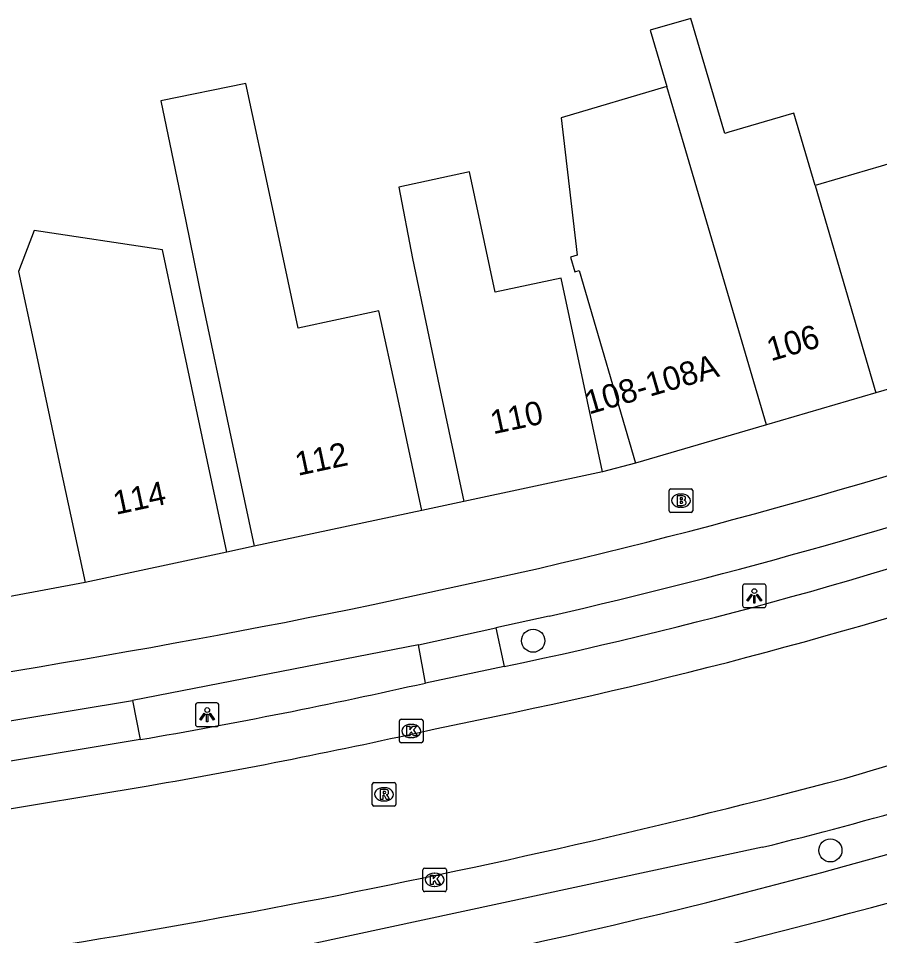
# Model space of a CAD drawing. Extents: x 158087 to 159494, y 382905 to 383981.
# Drawn here: x 158732.4 to 158768.84, y 383141.22 to 383180.03 of the extents above; entities that cross this region are included whole.
import ezdxf

# ---------------------------------------------------------------- set-up
doc = ezdxf.new("R2010")
doc.units = 0
for name, color, linetype in [('IMGEO_Boom', 7, 'Continuous'), ('IMGEO_Brandkraan', 7, 'Continuous'), ('IMGEO_Fietspad_gesloten', 7, 'Continuous'), ('IMGEO_Kolk', 7, 'Continuous'), ('IMGEO_Lichtpunt', 7, 'Continuous'), ('IMGEO_Pand', 7, 'Continuous'), ('IMGEO_Pand_nummerreeks', 7, 'Continuous'), ('IMGEO_Parkeervlak_open', 7, 'Continuous'), ('IMGEO_Rijbaan_lokaal_gesloten', 7, 'Continuous'), ('IMGEO_Rioolput', 7, 'Continuous'), ('IMGEO_Voetpad_open', 7, 'Continuous')]:
    doc.layers.add(name, color=color, linetype=linetype)

msp = doc.modelspace()

# ---------------------------------------------------------------- linework, layer by layer
at = {"layer": 'IMGEO_Boom'}
for centre in [(158754.184, 383153.703), (158766.759, 383144.832)]:
    msp.add_circle(centre, 0.489, dxfattribs=at)
at = {"layer": 'IMGEO_Brandkraan'}
for p, q in [((158759.935, 383159.202), (158759.935, 383160.054)), ((158760.01, 383160.128), (158760.862, 383160.128)), ((158760.936, 383160.054), (158760.936, 383159.202)), ((158760.423, 383159.908), (158760.448, 383159.908)), ((158760.446, 383159.348), (158760.421, 383159.348)), ((158760.862, 383159.128), (158760.01, 383159.128))]:
    msp.add_line(p, q, dxfattribs=at)
for points in [[(158759.935, 383159.202), (158759.935, 383160.054)], [(158760.01, 383160.128), (158760.862, 383160.128)], [(158760.936, 383160.054), (158760.936, 383159.202)], [(158760.283, 383159.828), (158760.283, 383159.428), (158760.496, 383159.428)], [(158760.514, 383159.828), (158760.283, 383159.828)], [(158760.462, 383159.747), (158760.408, 383159.747), (158760.408, 383159.671)], [(158760.408, 383159.671), (158760.461, 383159.671)], [(158760.47, 383159.595), (158760.408, 383159.595), (158760.408, 383159.514)], [(158760.408, 383159.514), (158760.47, 383159.514)], [(158760.862, 383159.128), (158760.01, 383159.128)]]:
    msp.add_lwpolyline(points, dxfattribs=at)
for centre, radius, start, end in [((158760.012, 383160.052), 0.0765, 91.552, 178.448), ((158760.012, 383160.052), 0.0765, 91.552, 178.448), ((158760.86, 383160.052), 0.0765, 1.552, 88.448), ((158760.86, 383160.052), 0.0765, 1.552, 88.448), ((158760.463, 383159.709), 0.0379, 267.8285, 90.9355), ((158760.518, 383159.683), 0.145, 59.4692, 91.5367), ((158760.543, 383159.73), 0.0922, 285.5137, 58.1501), ((158760.548, 383159.538), 0.105, 301.3115, 78.989), ((158760.471, 383159.554), 0.0404, 269.8759, 90.5077), ((158760.502, 383159.679), 0.251, 268.6676, 293.5347), ((158760.012, 383159.204), 0.0765, 181.552, 268.448), ((158760.012, 383159.204), 0.0765, 181.552, 268.448), ((158760.86, 383159.204), 0.0765, 271.552, 358.448), ((158760.86, 383159.204), 0.0765, 271.552, 358.448)]:
    msp.add_arc(centre, radius, start, end, dxfattribs=at)
for centre, major_axis, ratio, start_param, end_param in [((158760.422, 383159.628), (-0.387, 0.002), 0.722429, 4.712389, 7.853982), ((158760.447, 383159.628), (-0.39, 0.002), 0.717154, 1.570796, 4.712389)]:
    msp.add_ellipse(centre, major_axis=major_axis, ratio=ratio, start_param=start_param, end_param=end_param, dxfattribs=at)
at = {"layer": 'IMGEO_Fietspad_gesloten'}
for points in [[(158747.416, 383155.23), (158754.405, 383156.763)], [(158754.856, 383154.741), (158752.61, 383154.24)], [(158749.334, 383153.529), (158752.61, 383154.24)], [(158749.334, 383153.529), (158737.235, 383151.17)], [(158729.98, 383149.973), (158737.235, 383151.17)]]:
    msp.add_lwpolyline(points, dxfattribs=at)
for centre, radius, start, end in [((158698.943, 383395.545), 245.139, 283.07633, 290.12664), ((158702.515, 383383.562), 234.731, 282.88428, 288.78097), ((158667.522, 383545.45), 398.315, 277.16081, 281.57084), ((158698.711, 383393.428), 258.544, 280.72096, 287.8487), ((158668.655, 383515.051), 385.778, 281.56004, 286.147)]:
    msp.add_arc(centre, radius, start, end, dxfattribs=at)
at = {"layer": 'IMGEO_Kolk'}
for p, q in [((158748.6, 383150.382), (158749.452, 383150.382)), ((158748.525, 383149.456), (158748.525, 383150.308)), ((158749.013, 383150.162), (158749.038, 383150.162)), ((158749.526, 383150.308), (158749.526, 383149.456)), ((158749.036, 383149.602), (158749.011, 383149.602)), ((158749.452, 383149.382), (158748.6, 383149.382)), ((158749.515, 383143.159), (158749.515, 383144.011)), ((158749.59, 383144.085), (158750.442, 383144.085)), ((158750.003, 383143.865), (158750.028, 383143.865)), ((158750.516, 383144.011), (158750.516, 383143.159)), ((158750.442, 383143.085), (158749.59, 383143.085)), ((158750.026, 383143.305), (158750.001, 383143.305))]:
    msp.add_line(p, q, dxfattribs=at)
for points in [[(158748.6, 383150.382), (158749.452, 383150.382)], [(158748.525, 383149.456), (158748.525, 383150.308)], [(158748.846, 383150.082), (158748.969, 383150.082), (158748.969, 383149.931), (158749.099, 383150.082), (158749.263, 383150.082), (158749.117, 383149.931), (158749.27, 383149.682), (158749.118, 383149.682), (158749.033, 383149.846), (158748.969, 383149.779), (158748.969, 383149.682), (158748.846, 383149.682), (158748.846, 383150.082)], [(158749.526, 383150.308), (158749.526, 383149.456)], [(158749.452, 383149.382), (158748.6, 383149.382)], [(158749.515, 383143.159), (158749.515, 383144.011)], [(158749.59, 383144.085), (158750.442, 383144.085)], [(158749.836, 383143.785), (158749.959, 383143.785), (158749.959, 383143.634), (158750.089, 383143.785), (158750.253, 383143.785), (158750.107, 383143.634), (158750.26, 383143.385), (158750.108, 383143.385), (158750.023, 383143.549), (158749.959, 383143.482), (158749.959, 383143.385), (158749.836, 383143.385), (158749.836, 383143.785)], [(158750.516, 383144.011), (158750.516, 383143.159)], [(158750.442, 383143.085), (158749.59, 383143.085)]]:
    msp.add_lwpolyline(points, dxfattribs=at)
for centre, start, end in [((158748.602, 383150.306), 91.552, 178.448), ((158748.602, 383150.306), 91.552, 178.448), ((158749.45, 383150.306), 1.552, 88.448), ((158749.45, 383150.306), 1.552, 88.448), ((158748.602, 383149.458), 181.552, 268.448), ((158748.602, 383149.458), 181.552, 268.448), ((158749.45, 383149.458), 271.552, 358.448), ((158749.45, 383149.458), 271.552, 358.448), ((158749.592, 383144.009), 91.552, 178.448), ((158749.592, 383144.009), 91.552, 178.448), ((158750.44, 383144.009), 1.552, 88.448), ((158750.44, 383144.009), 1.552, 88.448), ((158749.592, 383143.161), 181.552, 268.448), ((158749.592, 383143.161), 181.552, 268.448), ((158750.44, 383143.161), 271.552, 358.448), ((158750.44, 383143.161), 271.552, 358.448)]:
    msp.add_arc(centre, 0.0765, start, end, dxfattribs=at)
for centre, major_axis, ratio, start_param, end_param in [((158749.012, 383149.882), (-0.387, 0.002), 0.722429, 4.712389, 7.853982), ((158749.037, 383149.882), (-0.39, 0.002), 0.717154, 1.570796, 4.712389), ((158750.002, 383143.585), (-0.387, 0.002), 0.722429, 4.712389, 7.853982), ((158750.027, 383143.585), (-0.39, 0.002), 0.717154, 1.570796, 4.712389)]:
    msp.add_ellipse(centre, major_axis=major_axis, ratio=ratio, start_param=start_param, end_param=end_param, dxfattribs=at)
at = {"layer": 'IMGEO_Lichtpunt'}
for p, q in [((158763.042, 383156.003), (158763.042, 383155.196)), ((158763.042, 383156.003), (158763.042, 383155.196)), ((158763.944, 383156.098), (158763.136, 383156.098)), ((158763.944, 383156.098), (158763.136, 383156.098)), ((158764.038, 383155.196), (158764.038, 383156.003)), ((158764.038, 383155.196), (158764.038, 383156.003)), ((158763.136, 383155.102), (158763.944, 383155.102)), ((158763.136, 383155.102), (158763.944, 383155.102)), ((158739.894, 383150.972), (158739.894, 383150.165)), ((158739.894, 383150.972), (158739.894, 383150.165)), ((158740.796, 383151.067), (158739.988, 383151.067)), ((158740.796, 383151.067), (158739.988, 383151.067)), ((158740.89, 383150.165), (158740.89, 383150.972)), ((158740.89, 383150.165), (158740.89, 383150.972)), ((158739.988, 383150.071), (158740.796, 383150.071)), ((158739.988, 383150.071), (158740.796, 383150.071))]:
    msp.add_line(p, q, dxfattribs=at)
for points in [[(158763.416, 383155.667), (158763.455, 383155.639), (158763.267, 383155.377), (158763.229, 383155.404), (158763.416, 383155.667)], [(158763.518, 383155.619), (158763.565, 383155.619), (158763.565, 383155.297), (158763.518, 383155.297), (158763.518, 383155.619)], [(158763.628, 383155.639), (158763.666, 383155.666), (158763.853, 383155.404), (158763.814, 383155.376), (158763.628, 383155.639)], [(158740.268, 383150.636), (158740.307, 383150.608), (158740.119, 383150.346), (158740.081, 383150.373), (158740.268, 383150.636)], [(158740.37, 383150.588), (158740.417, 383150.588), (158740.417, 383150.266), (158740.37, 383150.266), (158740.37, 383150.588)], [(158740.48, 383150.608), (158740.518, 383150.635), (158740.705, 383150.373), (158740.666, 383150.345), (158740.48, 383150.608)]]:
    msp.add_lwpolyline(points, dxfattribs=at)
for centre in [(158763.541, 383155.801), (158740.393, 383150.77)]:
    msp.add_circle(centre, 0.0994, dxfattribs=at)
for centre, start, end in [((158763.136, 383156.003), 90, 180), ((158763.136, 383156.003), 90, 180), ((158763.944, 383156.003), 0, 90), ((158763.944, 383156.003), 0, 90), ((158763.136, 383155.196), 180, 270), ((158763.136, 383155.196), 180, 270), ((158763.944, 383155.196), 270, 0), ((158763.944, 383155.196), 270, 360), ((158739.988, 383150.972), 90, 180), ((158739.988, 383150.972), 90, 180), ((158740.796, 383150.972), 0, 90), ((158740.796, 383150.972), 0, 90), ((158739.988, 383150.165), 180, 270), ((158739.988, 383150.165), 180, 270), ((158740.796, 383150.165), 270, 0), ((158740.796, 383150.165), 270, 360)]:
    msp.add_arc(centre, 0.0946, start, end, dxfattribs=at)
at = {"layer": 'IMGEO_Pand'}
for points in [[(158766.112, 383172.961), (158765.218, 383176.02), (158762.455, 383175.213), (158762.291, 383175.165), (158760.856, 383180.032), (158759.137, 383179.525), (158759.84, 383177.142)], [(158749.472, 383159.217), (158748.428, 383164.107), (158747.652, 383167.655), (158744.241, 383166.925), (158743.108, 383172.226), (158742.028, 383177.28), (158738.434, 383176.538), (158739.484, 383171.452), (158740.171, 383168.125), (158741.339, 383162.593), (158742.384, 383157.703)], [(158759.84, 383177.142), (158755.367, 383175.825), (158756.052, 383170.015), (158755.77, 383169.933), (158755.952, 383169.309), (158756.131, 383169.361), (158758.511, 383161.217)], [(158764.053, 383162.836), (158760.571, 383174.663), (158759.84, 383177.142)], [(158771.085, 383174.424), (158768.913, 383173.78), (158767.177, 383173.273), (158766.112, 383172.961)], [(158757.122, 383160.846), (158756.077, 383165.736), (158755.371, 383169.043), (158752.573, 383168.445), (158751.486, 383173.533), (158748.497, 383172.894), (158749.084, 383169.866), (158750.201, 383164.48), (158751.246, 383159.59)], [(158766.112, 383172.961), (158768.676, 383164.188)], [(158741.229, 383157.452), (158740.184, 383162.342), (158739.545, 383165.332), (158738.496, 383170.236), (158733.078, 383171.06), (158732.414, 383169.328), (158733.071, 383166.252), (158734.18, 383161.06), (158735.225, 383156.17)], [(158773.852, 383165.7), (158768.676, 383164.188)], [(158768.676, 383164.188), (158764.053, 383162.836)], [(158764.053, 383162.836), (158758.511, 383161.217)], [(158757.122, 383160.846), (158751.246, 383159.59)], [(158749.472, 383159.217), (158742.384, 383157.703)], [(158741.229, 383157.452), (158735.225, 383156.17)]]:
    msp.add_lwpolyline(points, dxfattribs=at)
at = {"layer": 'IMGEO_Parkeervlak_open'}
msp.add_lwpolyline([(158763.892, 383144.962), (158744.791, 383140.858), (158724.736, 383137.431)], dxfattribs=at)
for centre, radius, start, end in [((158712.491, 383345.573), 197.163, 281.8431, 289.60852), ((158695.055, 383395.331), 249.462, 279.80889, 282.63566), ((158722.26, 383313.284), 173.394, 283.89251, 288.56006)]:
    msp.add_arc(centre, radius, start, end, dxfattribs=at)
at = {"layer": 'IMGEO_Rijbaan_lokaal_gesloten'}
for points in [[(158750.042, 383149.976), (158753.36, 383150.668)], [(158720.712, 383144.951), (158730.569, 383146.35), (158737.891, 383147.565)]]:
    msp.add_lwpolyline(points, dxfattribs=at)
for centre, radius, start, end in [((158712.443, 383345.736), 199.313, 281.84662, 289.6133), ((158659.84, 383513.459), 381.064, 286.3873, 289.49814), ((158695.412, 383393.479), 249.556, 279.80063, 282.64508), ((158677.615, 383488.184), 351.941, 277.14749, 284.77173)]:
    msp.add_arc(centre, radius, start, end, dxfattribs=at)
at = {"layer": 'IMGEO_Rioolput'}
for p, q in [((158747.374, 383146.777), (158747.374, 383147.629)), ((158747.449, 383147.703), (158748.301, 383147.703)), ((158748.375, 383147.629), (158748.375, 383146.777)), ((158747.862, 383147.483), (158747.887, 383147.483)), ((158747.885, 383146.923), (158747.86, 383146.923)), ((158748.301, 383146.703), (158747.449, 383146.703))]:
    msp.add_line(p, q, dxfattribs=at)
for points in [[(158747.374, 383146.777), (158747.374, 383147.629)], [(158747.449, 383147.703), (158748.301, 383147.703)], [(158748.375, 383147.629), (158748.375, 383146.777)], [(158747.963, 383147.401), (158747.711, 383147.403), (158747.711, 383147.003)], [(158747.889, 383147.322), (158747.835, 383147.322), (158747.835, 383147.241)], [(158747.835, 383147.241), (158747.887, 383147.241)], [(158747.711, 383147.003), (158747.835, 383147.003), (158747.835, 383147.165), (158747.846, 383147.165)], [(158747.893, 383147.136), (158747.964, 383147.003), (158748.104, 383147.003), (158748.039, 383147.129)], [(158748.301, 383146.703), (158747.449, 383146.703)]]:
    msp.add_lwpolyline(points, dxfattribs=at)
for centre, radius, start, end in [((158747.451, 383147.627), 0.0765, 91.552, 178.448), ((158747.451, 383147.627), 0.0765, 91.552, 178.448), ((158748.299, 383147.627), 0.0765, 1.552, 88.448), ((158748.299, 383147.627), 0.0765, 1.552, 88.448), ((158747.871, 383147.43), 0.19, 274.7715, 282.9687), ((158747.895, 383147.226), 0.0964, 77.0061, 93.1865), ((158747.909, 383147.283), 0.0378, 276.6634, 79.6772), ((158747.962, 383147.291), 0.109, 350.3612, 89.416), ((158747.96, 383147.291), 0.112, 277.5842, 350.9817), ((158747.845, 383147.112), 0.0533, 26.0293, 88.6989), ((158747.944, 383147.076), 0.108, 29.5134, 73.7905), ((158747.451, 383146.779), 0.0765, 181.552, 268.448), ((158747.451, 383146.779), 0.0765, 181.552, 268.448), ((158748.299, 383146.779), 0.0765, 271.552, 358.448), ((158748.299, 383146.779), 0.0765, 271.552, 358.448)]:
    msp.add_arc(centre, radius, start, end, dxfattribs=at)
for centre, major_axis, ratio, start_param, end_param in [((158747.861, 383147.203), (-0.387, 0.002), 0.722429, 4.712389, 7.853982), ((158747.886, 383147.203), (-0.39, 0.002), 0.717154, 1.570796, 4.712389)]:
    msp.add_ellipse(centre, major_axis=major_axis, ratio=ratio, start_param=start_param, end_param=end_param, dxfattribs=at)
at = {"layer": 'IMGEO_Voetpad_open'}
for points in [[(158758.511, 383161.217), (158757.122, 383160.846)], [(158751.246, 383159.59), (158749.472, 383159.217)], [(158742.384, 383157.703), (158741.229, 383157.452)], [(158735.225, 383156.17), (158725.944, 383154.428)], [(158752.61, 383154.24), (158752.955, 383152.607)], [(158749.625, 383151.911), (158749.334, 383153.529)], [(158752.955, 383152.607), (158749.625, 383151.911)], [(158737.235, 383151.17), (158737.554, 383149.516)], [(158737.554, 383149.516), (158730.287, 383148.31)]]:
    msp.add_lwpolyline(points, dxfattribs=at)

# ---------------------------------------------------------------- texts
at = {"layer": 'IMGEO_Pand_nummerreeks'}
for s, rotation, p in [('106', 16.2949, (158764.24, 383165.517)), ('108-108A', 16.2848, (158756.544, 383163.268)), ('110', 12.0655, (158752.491, 383162.433)), ('112', 12.055, (158744.229, 383160.674)), ('114', 12.055, (158736.532, 383159.026))]:
    msp.add_text(s, height=1, rotation=rotation, dxfattribs=at).set_placement(p)

doc.saveas('drawing.dxf')
